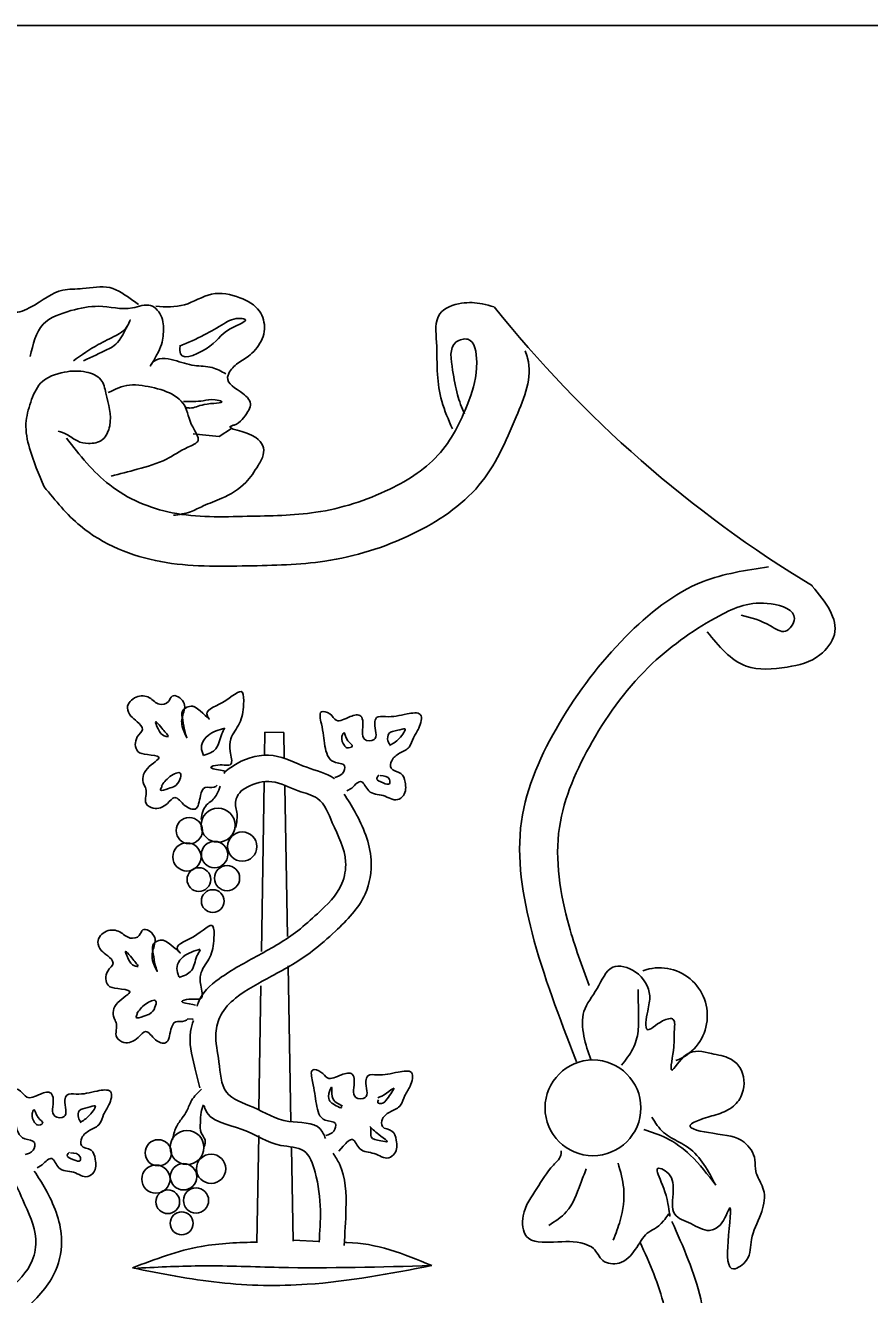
# Model space of a CAD drawing. Extents: x 0 to 1270, y 0 to 830.
# Drawn here: x 456.81 to 467.93, y 43.28 to 60 of the extents above; entities that cross this region are included whole.
import ezdxf

# ---------------------------------------------------------------- set-up
doc = ezdxf.new("R2010")
doc.units = 0
for name, color, linetype in [('CT_Graphics', 7, 'Continuous'), ('CT_Title_Block_Linework', 7, 'Continuous'), ('CT_Title_Block_Text', 7, 'Continuous')]:
    doc.layers.add(name, color=color, linetype=linetype)

# ---------------------------------------------------------------- blocks, each defined once
blk = doc.blocks.new('BDR_CTDOT_Standards')
at = {"layer": 'CT_Graphics'}
for p, q in [((459.364, 54.584), (459.524, 54.688)), ((459.96, 50.378), (459.964, 50.688)), ((460.217, 50.684), (459.964, 50.688)), ((460.22, 50.354), (460.217, 50.684)), ((459.437, 50.164), (459.43, 50.144)), ((459.92, 47.798), (459.954, 50.028)), ((460.264, 47.994), (460.23, 49.974)), ((461.11, 49.951), (461.047, 49.914)), ((460.307, 45.554), (460.274, 47.608)), ((459.887, 45.721), (459.914, 47.344)), ((458.95, 46.908), (459.02, 46.904)), ((459.02, 46.904), (459.01, 46.898)), ((464.06, 46.378), (464.074, 46.344)), ((459.86, 43.961), (459.884, 45.374)), ((460.337, 43.981), (460.314, 45.214)), ((460.997, 45.231), (460.94, 45.164)), ((457.03, 44.984), (456.964, 44.944)), ((460.687, 43.974), (460.34, 43.991))]:
    blk.add_line(p, q, dxfattribs=at)
for centre, radius in [((459.348, 49.46), 0.224), ((458.969, 49.39), 0.173), ((459.667, 49.179), 0.193), ((458.938, 49.043), 0.186), ((459.302, 49.074), 0.174), ((459.096, 48.745), 0.156), ((459.467, 48.763), 0.166), ((459.278, 48.461), 0.15), ((464.289, 45.736), 0.631), ((458.939, 45.214), 0.224), ((458.56, 45.144), 0.173), ((458.893, 44.828), 0.174), ((459.257, 44.933), 0.193), ((458.529, 44.797), 0.186), ((459.058, 44.516), 0.166), ((458.686, 44.499), 0.156), ((458.869, 44.215), 0.15)]:
    blk.add_circle(centre, radius, dxfattribs=at)
for centre, radius, start, end in [((475.423, 66.248), 15.931, 218.6789, 238.8545), ((465.165, 46.951), 0.631, 290.0372, 110.1805)]:
    blk.add_arc(centre, radius, start, end, dxfattribs=at)
for points in [[(454.094, 56.748), (454.18, 56.741), (454.297, 56.641), (454.407, 56.414), (454.534, 56.401), (454.774, 56.381), (454.97, 56.324), (455.08, 56.511), (455.277, 56.828), (455.467, 57.061), (455.71, 57.301), (456.01, 57.344), (456.154, 57.238), (456.294, 57.108), (456.414, 56.881), (456.547, 56.571), (456.637, 56.401), (456.65, 56.234), (456.86, 56.278), (457.304, 56.511), (457.564, 56.531), (457.92, 56.544), (458.227, 56.374), (458.3, 56.324)], [(458.53, 56.298), (458.904, 56.318), (459.264, 56.458), (459.637, 56.411), (459.894, 56.234), (459.96, 55.998), (459.93, 55.871), (459.77, 55.658), (459.61, 55.548), (459.49, 55.414), (459.474, 55.364), (459.674, 55.151), (459.777, 54.994), (459.74, 54.911), (459.56, 54.734), (459.52, 54.721), (459.847, 54.568), (459.944, 54.341), (459.877, 54.201), (459.714, 53.978), (459.397, 53.768), (459.154, 53.668), (458.984, 53.591), (458.76, 53.544)], [(456.874, 55.638), (457.044, 56.061), (457.41, 56.241), (457.774, 56.298), (458.22, 56.278), (458.46, 56.308), (458.607, 56.151), (458.627, 55.934), (458.557, 55.688), (458.46, 55.518), (458.48, 55.548), (458.767, 55.588), (459.037, 55.518), (459.27, 55.491), (459.45, 55.408)], [(462.984, 56.291), (462.83, 56.331), (462.557, 56.338), (462.27, 56.198), (462.227, 55.824), (462.24, 55.401), (462.297, 55.048), (462.437, 54.684)], [(457.444, 55.581), (457.77, 55.794), (458.004, 55.914), (458.167, 56.061), (458.187, 56.108), (458.067, 55.881), (457.887, 55.728), (457.577, 55.581)], [(458.84, 55.774), (459.167, 55.921), (459.424, 56.068), (459.65, 56.138), (459.707, 56.124), (459.57, 56.034), (459.24, 55.774), (458.854, 55.671), (458.847, 55.774)], [(457.35, 54.561), (457.92, 53.944), (458.744, 53.578), (459.734, 53.531), (460.637, 53.584), (461.61, 53.888), (462.28, 54.374), (462.657, 55.064), (462.757, 55.561), (462.64, 55.864), (462.487, 55.828), (462.44, 55.458), (462.504, 55.131), (462.594, 54.881)], [(457.057, 53.921), (457.534, 53.404), (458.594, 52.934), (459.737, 52.878), (460.757, 52.941), (461.91, 53.298), (462.787, 53.941), (463.277, 54.841), (463.427, 55.614), (463.394, 55.711)], [(457.057, 53.921), (456.864, 54.428), (456.817, 54.754), (456.88, 55.034), (457.01, 55.284), (457.324, 55.431), (457.61, 55.431), (457.804, 55.331), (457.87, 55.154), (457.92, 54.724), (457.824, 54.541), (457.64, 54.491), (457.494, 54.524), (457.357, 54.608), (457.24, 54.654)], [(457.94, 54.061), (458.284, 54.151), (458.667, 54.284), (458.95, 54.441), (459.084, 54.528), (459.014, 54.708), (458.904, 54.994), (458.347, 55.254), (458.18, 55.261), (457.9, 55.161)], [(458.894, 55.044), (459.15, 55.054), (459.31, 55.068), (459.394, 55.044), (459.167, 55.004), (458.977, 54.958), (458.927, 54.964)], [(459.364, 54.584), (459.187, 54.601), (459.02, 54.618)], [(464.06, 46.378), (463.487, 48.041), (463.347, 49.511), (463.847, 50.804), (464.72, 51.944), (465.74, 52.671), (466.604, 52.864)], [(467.18, 52.611), (467.47, 51.974), (467.28, 51.704), (466.847, 51.544), (466.307, 51.558), (465.794, 52.011)], [(464.24, 47.348), (463.974, 48.131), (463.847, 49.431), (464.28, 50.561), (465.074, 51.594), (465.957, 52.221), (466.637, 52.378), (466.944, 52.184), (466.827, 52.018), (466.627, 52.088), (466.244, 52.228)], [(459.437, 50.174), (459.404, 50.181), (459.254, 50.224), (459.347, 50.254), (459.517, 50.264), (459.51, 50.434), (459.517, 50.598), (459.63, 50.804), (459.684, 51.054), (459.67, 51.211), (459.407, 51.078), (459.207, 50.898), (459.227, 50.868), (459.047, 51.014), (459.01, 51.028), (458.88, 50.964), (458.884, 50.844), (458.914, 50.684), (458.937, 50.614), (458.884, 50.734), (458.884, 50.911), (458.894, 51.084), (458.744, 51.161), (458.694, 51.091), (458.577, 51.054), (458.444, 51.141), (458.27, 51.148), (458.154, 51.008), (458.2, 50.898), (458.284, 50.824), (458.354, 50.724), (458.284, 50.624), (458.29, 50.434), (458.417, 50.391), (458.567, 50.358), (458.417, 50.208), (458.37, 49.998), (458.397, 49.941), (458.4, 49.748), (458.494, 49.684), (458.68, 49.748), (458.777, 49.824), (458.914, 49.718), (459.047, 49.674), (459.117, 49.851), (459.18, 49.958), (459.297, 49.961), (459.337, 49.988)], [(460.887, 50.091), (460.99, 50.144), (461.014, 50.244), (460.877, 50.294), (460.757, 50.504), (460.71, 50.798), (460.71, 50.954), (460.82, 50.928), (460.907, 50.844), (461.09, 50.891), (461.23, 50.898), (461.257, 50.818), (461.25, 50.684), (461.277, 50.594), (461.404, 50.588), (461.414, 50.804), (461.437, 50.878), (461.557, 50.891), (461.84, 50.928), (462.014, 50.918), (461.994, 50.741), (461.924, 50.614), (461.867, 50.491), (461.74, 50.408), (461.637, 50.311), (461.63, 50.211), (461.757, 50.144), (461.814, 50.028), (461.79, 49.851), (461.714, 49.798), (461.524, 49.851), (461.334, 49.914), (461.237, 50.034), (461.11, 49.951)], [(458.694, 50.638), (458.59, 50.761), (458.527, 50.824), (458.557, 50.731), (458.64, 50.638), (458.694, 50.628)], [(459.437, 50.741), (459.217, 50.644), (459.137, 50.538), (459.137, 50.434), (459.157, 50.378)], [(459.157, 50.378), (459.32, 50.468), (459.397, 50.664), (459.437, 50.741)], [(461.014, 50.511), (460.98, 50.628), (461.004, 50.678), (461.057, 50.574), (461.117, 50.501), (461.047, 50.481), (461.014, 50.511)], [(461.607, 50.511), (461.737, 50.604), (461.81, 50.731), (461.717, 50.711), (461.6, 50.668), (461.587, 50.574), (461.62, 50.511)], [(460.884, 50.071), (460.88, 50.074), (460.517, 50.224), (460.074, 50.378), (459.6, 50.274), (459.437, 50.164)], [(458.6, 49.974), (458.714, 50.101), (458.854, 50.144), (458.844, 50.061), (458.777, 49.974), (458.694, 49.944), (458.59, 49.924), (458.61, 49.974)], [(459.074, 47.078), (459.084, 47.114), (459.364, 47.438), (459.884, 47.748), (460.4, 48.071), (460.657, 48.294), (460.98, 48.691), (461.03, 48.978), (460.854, 49.494), (460.66, 49.811), (460.404, 49.914), (460.057, 50.034), (459.73, 49.961), (459.654, 49.914)], [(461.484, 50.114), (461.607, 50.061), (461.607, 50.008), (461.524, 50.018), (461.44, 50.078), (461.47, 50.121)], [(459.374, 49.974), (459.357, 49.924), (459.27, 49.788), (459.197, 49.728), (459.124, 49.538)], [(460.764, 45.331), (460.694, 45.458), (460.28, 45.558), (459.81, 45.744), (459.46, 45.944), (459.36, 46.341), (459.32, 46.721), (459.384, 46.958), (459.58, 47.181), (460.054, 47.471), (460.594, 47.804), (460.894, 48.064), (461.287, 48.554), (461.364, 49.004), (461.154, 49.634), (461.01, 49.871)], [(459.654, 49.914), (459.587, 49.808), (459.58, 49.718), (459.597, 49.631), (459.58, 49.431)], [(459.05, 47.088), (459.014, 47.098), (458.87, 47.138), (458.964, 47.168), (459.127, 47.181), (459.12, 47.351), (459.127, 47.521), (459.24, 47.721), (459.294, 47.974), (459.28, 48.131), (459.024, 47.991), (458.82, 47.811), (458.844, 47.784), (458.657, 47.931), (458.624, 47.944), (458.49, 47.881), (458.494, 47.764), (458.524, 47.604), (458.547, 47.534), (458.494, 47.651), (458.494, 47.828), (458.504, 48.001), (458.357, 48.081), (458.31, 48.008), (458.19, 47.974), (458.054, 48.054), (457.88, 48.064), (457.764, 47.921), (457.81, 47.811), (457.894, 47.741), (457.964, 47.644), (457.894, 47.538), (457.9, 47.351), (458.027, 47.308), (458.184, 47.271), (458.027, 47.124), (457.977, 46.918), (458.004, 46.861), (458.014, 46.664), (458.107, 46.598), (458.294, 46.664), (458.394, 46.741), (458.524, 46.634), (458.657, 46.594), (458.727, 46.768), (458.79, 46.871), (458.91, 46.881), (458.95, 46.908)], [(458.297, 47.608), (458.194, 47.734), (458.13, 47.798), (458.164, 47.701), (458.247, 47.608), (458.297, 47.598)], [(459.114, 47.828), (458.89, 47.728), (458.814, 47.624), (458.814, 47.521), (458.834, 47.464)], [(458.834, 47.454), (458.997, 47.544), (459.07, 47.738), (459.114, 47.818)], [(464.26, 46.374), (464.17, 46.681), (464.17, 47.008), (464.344, 47.308), (464.55, 47.588), (464.847, 47.528), (465.037, 47.214), (465.01, 47.011), (465.004, 46.768), (465.207, 46.881), (465.347, 46.901), (465.36, 46.741), (465.354, 46.541), (465.327, 46.234), (465.52, 46.438), (465.85, 46.451), (466.097, 46.384), (466.224, 46.268), (466.257, 45.928), (466.14, 45.758), (465.937, 45.654), (465.71, 45.584), (465.57, 45.508), (465.867, 45.401), (466.28, 45.284), (466.424, 45.051), (466.434, 44.898), (466.507, 44.734), (466.544, 44.624), (466.5, 44.334), (466.377, 44.001), (466.314, 43.731), (466.144, 43.614), (466.07, 43.974), (466.09, 44.414), (465.964, 44.191), (465.824, 44.121), (465.577, 44.211), (465.367, 44.334), (465.347, 44.648), (465.264, 44.891), (465.174, 44.938), (465.277, 44.474), (465.304, 44.321), (465.304, 44.331), (465.22, 44.248), (465.004, 44.084), (464.847, 43.868), (464.634, 43.691), (464.42, 43.724), (464.294, 43.884), (464.177, 43.944), (463.77, 43.968), (463.414, 44.041), (463.37, 44.314), (463.55, 44.674), (463.767, 44.981), (463.87, 45.134), (463.87, 45.171)], [(458.277, 46.978), (458.394, 47.104), (458.527, 47.144), (458.517, 47.061), (458.454, 46.978), (458.37, 46.944), (458.267, 46.928), (458.287, 46.978)], [(464.884, 47.294), (464.89, 46.964), (464.884, 46.748), (464.814, 46.514), (464.667, 46.298)], [(459.107, 45.998), (459.037, 46.284), (458.987, 46.744), (459.024, 46.888)], [(460.77, 45.374), (460.874, 45.431), (460.894, 45.528), (460.76, 45.574), (460.644, 45.784), (460.594, 46.084), (460.594, 46.234), (460.704, 46.208), (460.79, 46.131), (460.974, 46.171), (461.117, 46.178), (461.144, 46.101), (461.134, 45.971), (461.164, 45.874), (461.287, 45.871), (461.297, 46.088), (461.324, 46.158), (461.444, 46.171), (461.724, 46.208), (461.897, 46.201), (461.88, 46.024), (461.81, 45.898), (461.754, 45.771), (461.627, 45.688), (461.517, 45.591), (461.514, 45.491), (461.64, 45.431), (461.697, 45.311), (461.674, 45.134), (461.597, 45.078), (461.407, 45.134), (461.217, 45.198), (461.12, 45.318), (460.997, 45.231)], [(456.807, 45.121), (456.91, 45.178), (456.93, 45.278), (456.8, 45.328), (456.677, 45.538), (456.63, 45.831), (456.63, 45.988), (456.744, 45.958), (456.827, 45.878), (457.007, 45.918), (457.147, 45.928), (457.177, 45.851), (457.167, 45.718), (457.197, 45.628), (457.32, 45.621), (457.33, 45.838), (457.357, 45.904), (457.477, 45.918), (457.757, 45.958), (457.93, 45.951), (457.91, 45.774), (457.84, 45.648), (457.787, 45.524), (457.66, 45.441), (457.554, 45.341), (457.547, 45.241), (457.674, 45.178), (457.73, 45.058), (457.71, 44.888), (457.63, 44.831), (457.444, 44.888), (457.25, 44.948), (457.157, 45.068), (457.03, 44.984)], [(460.99, 45.764), (460.854, 45.884), (460.844, 46.008), (460.804, 45.884), (460.834, 45.811), (460.907, 45.764), (460.974, 45.741), (460.974, 45.771)], [(461.454, 45.868), (461.567, 45.928), (461.664, 45.994), (461.577, 45.854), (461.504, 45.794), (461.454, 45.804), (461.464, 45.844)], [(458.747, 45.314), (458.797, 45.481), (458.877, 45.604), (458.937, 45.698), (459, 45.834), (459.13, 45.984)], [(456.93, 45.544), (456.9, 45.661), (456.92, 45.711), (456.977, 45.608), (457.037, 45.534), (456.964, 45.511), (456.93, 45.544)], [(457.53, 45.544), (457.654, 45.638), (457.727, 45.764), (457.634, 45.741), (457.52, 45.698), (457.51, 45.608), (457.54, 45.544)], [(459.167, 45.228), (459.177, 45.314), (459.124, 45.408), (459.117, 45.541), (459.124, 45.678), (459.157, 45.778)], [(460.68, 43.968), (460.697, 44.388), (460.627, 44.891), (460.477, 45.171), (460.177, 45.241), (459.667, 45.451), (459.174, 45.734), (459.167, 45.764)], [(465.907, 44.718), (465.547, 45.211), (465.427, 45.284), (465.22, 45.411), (465.067, 45.614)], [(461.347, 45.491), (461.494, 45.364), (461.577, 45.291), (461.494, 45.301), (461.367, 45.354), (461.36, 45.428), (461.36, 45.471)], [(465.907, 44.718), (465.57, 45.114), (465.257, 45.338), (464.96, 45.451)], [(454.994, 42.111), (455.004, 42.148), (455.287, 42.471), (455.804, 42.781), (456.317, 43.101), (456.577, 43.328), (456.9, 43.724), (456.947, 44.011), (456.774, 44.524), (456.577, 44.844), (456.32, 44.944), (455.974, 45.068), (455.647, 44.998), (455.574, 44.944)], [(457.404, 45.144), (457.53, 45.091), (457.53, 45.041), (457.447, 45.051), (457.36, 45.114), (457.39, 45.154)], [(461.01, 43.924), (461.034, 44.404), (460.947, 44.998), (460.864, 45.138)], [(464.62, 45.008), (464.694, 44.674), (464.647, 44.251), (464.557, 43.994)], [(456.68, 40.361), (456.614, 40.491), (456.2, 40.588), (455.73, 40.778), (455.38, 40.978), (455.284, 41.371), (455.237, 41.754), (455.304, 41.988), (455.5, 42.214), (455.974, 42.504), (456.514, 42.838), (456.817, 43.094), (457.207, 43.588), (457.284, 44.034), (457.074, 44.664), (456.927, 44.904)], [(463.707, 44.188), (463.937, 44.364), (464.124, 44.734), (464.2, 44.931)], [(462.757, 38.908), (463.577, 39.338), (464.71, 40.231), (465.417, 41.194), (465.78, 42.391), (465.71, 43.218), (465.33, 44.238)], [(459.87, 43.968), (459.13, 43.911), (458.22, 43.628)], [(462.164, 43.658), (461.047, 43.961), (461.027, 43.961)], [(462.72, 39.441), (463.304, 39.744), (464.344, 40.574), (464.967, 41.418), (465.284, 42.454), (465.227, 43.124), (464.91, 43.964)], [(462.164, 43.658), (460.524, 43.411), (459.367, 43.434), (458.22, 43.628)], [(462.164, 43.658), (460.15, 43.634), (459.157, 43.654), (458.287, 43.624)]]:
    blk.add_spline(points, degree=3, dxfattribs=at)
at = {"layer": 'CT_Title_Block_Linework'}
blk.add_line((1270, 60), (0, 60), dxfattribs=at)

msp = doc.modelspace()

# ---------------------------------------------------------------- block references
at = {"layer": 'CT_Title_Block_Text'}
msp.add_blockref('BDR_CTDOT_Standards', (0, 0), dxfattribs=at)

doc.saveas('drawing.dxf')
